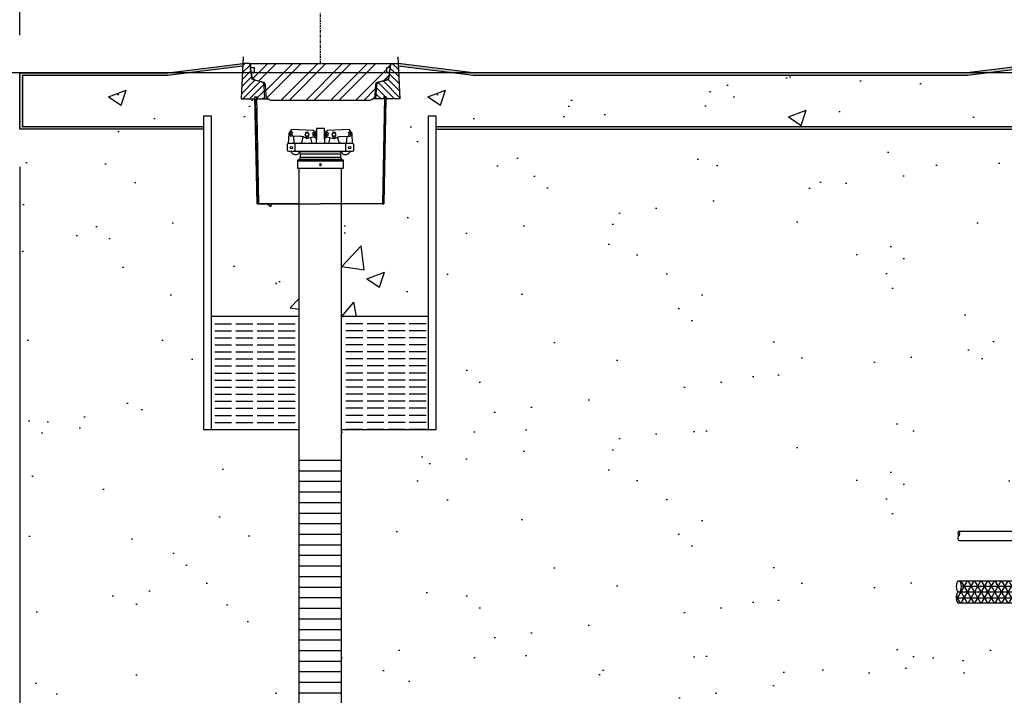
# Model space of a CAD drawing. Extents: x -285 to 5863, y 308 to 3178.
# Tile 506 of 622: x 4823 to 4928, y 918 to 990. Entities that reach past the tile are written whole.
import ezdxf

# ---------------------------------------------------------------- set-up
doc = ezdxf.new("R2010")
doc.units = 0
doc.header["$MEASUREMENT"] = 0
doc.header["$PDSIZE"] = 1
doc.linetypes.add('CENTER1', pattern=[0.6625, 0.5, -0.075, 0.0125, -0.075])
doc.layers.get('DEFPOINTS').update_dxf_attribs({"linetype": 'CONTINUOUS'})
for name, color, linetype in [('ADAPTOR-RING', 3, 'CONTINUOUS'), ('BENTONITE', 3, 'CONTINUOUS'), ('BENTONITE-HATCH', 2, 'CONTINUOUS'), ('CENTERLINE', 3, 'CENTER1'), ('CONCRETE-HATCH', 2, 'CONTINUOUS'), ('CONDUIT', 2, 'CONTINUOUS'), ('DIM', 3, 'CONTINUOUS'), ('FRP-2', 2, 'CONTINUOUS'), ('FRP-2-HATCH', 1, 'CONTINUOUS'), ('MONITOR-WELL-COVER', 2, 'CONTINUOUS'), ('MONITOR-WELL-COVER-HATCH', 252, 'CONTINUOUS'), ('MONITOR-WELL-MANHOLE', 2, 'CONTINUOUS'), ('MONITOR-WELL-MANHOLE-HATCH', 7, 'CONTINUOUS'), ('PEAGRAVEL-HATCH', 3, 'CONTINUOUS'), ('PVC-4', 4, 'CONTINUOUS'), ('PVC-4-HATCH', 7, 'CONTINUOUS'), ('TANK-SLAB', 6, 'CONTINUOUS'), ('WELL-CAP', 3, 'CONTINUOUS')]:
    doc.layers.add(name, color=color, linetype=linetype)
doc.layers.add('FREEZE-LINES', color=8, linetype='CONTINUOUS', plot=False)
doc.styles.add('SIMPLEX', font='simplex')
doc.dimstyles.new('DIM64', dxfattribs={"dimscale": 64, "dimtxt": 0.09375, "dimasz": 0.09375, "dimexe": 0.0625, "dimexo": 0.0625, "dimgap": 0.046875, "dimtad": 1, "dimdec": 4, "dimzin": 3, "dimdsep": 46, "dimlunit": 4, "dimtxsty": 'SIMPLEX', "dimcen": 0, "dimclrd": 256, "dimclre": 256, "dimclrt": 256, "dimadec": 0, "dimazin": 0, "dimtfac": 1, "dimtdec": 4, "dimtmove": 0, "dimatfit": 3, "dimfxl": 1, "dimfrac": 2, "dimtolj": 1, "dimtzin": 0, "dimarcsym": 0})

# ---------------------------------------------------------------- blocks, each defined once
blk = doc.blocks.new('*D53')
at = {"layer": 'DEFPOINTS', "color": 0, "transparency": 16777216}
for p in [(4823.48, 978.01), (5440.24, 978.3), (4823.48, 700.52)]:
    blk.add_point(p, dxfattribs=at)
at = {"layer": 'DIM', "lineweight": -2, "transparency": 16777216}
for p, q in [((5440.24, 974.3), (5440.24, 696.52)), ((4823.48, 974.01), (4823.48, 696.52)), ((5434.24, 700.52), (4829.48, 700.52))]:
    blk.add_line(p, q, dxfattribs=at)
at = {"layer": 'DIM', "transparency": 16777216}
for points in [[(4829.48, 701.52), (4829.48, 699.52), (4823.48, 700.52)], [(5434.24, 701.52), (5434.24, 699.52), (5440.24, 700.52)]]:
    blk.add_solid(points, dxfattribs=at)
at = {"layer": 'DIM', "transparency": 16777216, "insert": (5131.86, 708.09), "char_height": 6, "attachment_point": 5, "style": 'SIMPLEX'}
blk.add_mtext('\\A1;51\'-4 3/4" (F.V. TANK SLAB)', dxfattribs=at)
blk = doc.blocks.new('*D54')
at = {"layer": 'DEFPOINTS', "color": 0, "transparency": 16777216}
for p in [(4823.48, 978.01), (4823.48, 719.02), (4859.48, 719.02)]:
    blk.add_point(p, dxfattribs=at)
at = {"layer": 'DIM', "lineweight": -2, "transparency": 16777216}
for p, q in [((4823.48, 974.01), (4823.48, 715.02)), ((4853.48, 719.02), (4829.48, 719.02))]:
    blk.add_line(p, q, dxfattribs=at)
at = {"layer": 'DIM', "transparency": 16777216}
for points in [[(4829.48, 720.02), (4829.48, 718.02), (4823.48, 719.02)], [(4853.48, 720.02), (4853.48, 718.02), (4859.48, 719.02)]]:
    blk.add_solid(points, dxfattribs=at)
at = {"layer": 'DIM', "transparency": 16777216, "insert": (4841.48, 725.59), "char_height": 6, "attachment_point": 5, "style": 'SIMPLEX'}
blk.add_mtext('\\A1;3\'-0"', dxfattribs=at)
blk = doc.blocks.new('*D56')
at = {"layer": 'DEFPOINTS', "color": 0, "transparency": 16777216}
for p in [(4855.48, 1001.26), (4855.48, 1001.26), (4823.48, 984.01)]:
    blk.add_point(p, dxfattribs=at)
at = {"layer": 'DIM', "lineweight": -2, "transparency": 16777216}
for p, q in [((4823.48, 988.01), (4823.48, 1005.26)), ((4829.48, 1001.26), (4849.48, 1001.26))]:
    blk.add_line(p, q, dxfattribs=at)
at = {"layer": 'DIM', "transparency": 16777216}
for points in [[(4829.48, 1002.26), (4829.48, 1000.26), (4823.48, 1001.26)], [(4849.48, 1002.26), (4849.48, 1000.26), (4855.48, 1001.26)]]:
    blk.add_solid(points, dxfattribs=at)
at = {"layer": 'DIM', "transparency": 16777216, "insert": (4839.48, 1007.83), "char_height": 6, "attachment_point": 5, "style": 'SIMPLEX'}
blk.add_mtext('\\A1;2\'-8"', dxfattribs=at)

msp = doc.modelspace()

# ---------------------------------------------------------------- hatches: boundary and pattern name
at = {"layer": 'BENTONITE-HATCH', "linetype": 'Continuous'}
h = msp.add_hatch(dxfattribs=at)
h.set_pattern_fill('ACAD_ISO02W100,_I', color=256, scale=0.15, style=2)
h.set_pattern_definition([(0, (4855.4788, 952.0772), (0, 0.75), [1.8, -0.45])])
h.paths.add_polyline_path([(4853.22882, 958.07721), (4843.88802, 958.07721), (4843.88802, 946.07721), (4853.22882, 946.07721)])
h = msp.add_hatch(dxfattribs=at)
h.set_pattern_fill('ACAD_ISO02W100,_I', color=256, scale=0.15, style=2)
h.set_pattern_definition([(180, (4855.4788, 952.0772), (0, 0.75), [1.8, -0.45])])
h.paths.add_polyline_path([(4857.72882, 958.07721), (4867.06961, 958.07721), (4867.06961, 946.07721), (4857.72882, 946.07721)])
at = {"layer": 'CONCRETE-HATCH'}
h = msp.add_hatch(dxfattribs=at)
h.set_pattern_fill('AR-CONC', color=256, scale=2.67, style=0)
h.set_pattern_definition([(50, (4823.76, 958.077), (19.151, -1.6755), [2.0025, -22.0275]), (355, (4823.76, 958.077), (-3.705, 20.084), [1.602, -17.622]), (100.45, (4825.356, 957.938), (15.446, 18.408), [1.702, -18.7205]), (46.184, (4823.76, 963.417), (28.495, -4.42), [3.004, -33.041]), (96.64, (4826.135, 963.05), (24.955, 26.01), [2.553, -28.081]), (351.18, (4823.76, 963.417), (24.955, 26.01), [2.403, -26.433]), (21, (4826.43, 962.082), (15.9374, -10.75), [2.0025, -22.0275]), (326, (4826.43, 962.082), (6.497, 19.362), [1.602, -17.622]), (71.45, (4827.758, 961.186), (22.434, 8.612), [1.702, -18.7205]), (37.5, (4823.76, 958.077), (0.3247, 8.8883), [0, -17.4084, 0, -17.889, 0, -17.6887]), (7.5, (4823.76, 958.077), (7.024, 10.5308), [0, -10.1994, 0, -17.0079, 0, -6.7417]), (327.5, (4817.806, 958.077), (14.2531, -0.6022), [0, -6.675, 0, -20.826, 0, -27.6345]), (317.5, (4815.136, 958.077), (15.571, 2.6728), [0, -8.6775, 0, -13.8306, 0, -19.6245])])
h.paths.add_polyline_path([(4847.21398, 984.72941), (4839.24644, 983.73346), (4823.76007, 983.73346), (4823.76007, 978.29596), (4843.04427, 978.29596), (4843.04427, 979.40527), (4843.88802, 979.40527), (4843.88802, 958.07721), (4853.22882, 958.07721), (4853.22882, 970.07721), (4848.88507, 970.07721), (4848.72885, 970.07421), (4848.51457, 981.23519), (4847.03086, 981.23519)])
h = msp.add_hatch(dxfattribs=at)
h.set_pattern_fill('AR-CONC', color=256, scale=2.67, style=0)
h.set_pattern_definition([(50, (4857.729, 958.077), (19.1508, -1.6755), [2.0025, -22.0275]), (355, (4857.729, 958.077), (-3.7047, 20.0835), [1.602, -17.622]), (100.451, (4859.325, 957.938), (15.446, 18.408), [1.702, -18.7205]), (46.184, (4857.729, 963.417), (28.495, -4.4194), [3.004, -33.041]), (96.636, (4860.103, 963.05), (24.9555, 26.009), [2.553, -28.081]), (351.184, (4857.73, 963.417), (24.955, 26.009), [2.403, -26.433]), (21, (4860.399, 962.082), (15.9374, -10.75), [2.0025, -22.0275]), (326, (4860.399, 962.082), (6.4965, 19.3615), [1.602, -17.622]), (71.451, (4861.727, 961.186), (22.434, 8.6116), [1.702, -18.7205]), (37.5, (4857.729, 958.077), (0.32467, 8.88827), [0, -17.4084, 0, -17.889, 0, -17.68875]), (7.5, (4857.729, 958.077), (7.024, 10.5308), [0, -10.1994, 0, -17.0079, 0, -6.74175]), (327.5, (4851.775, 958.077), (14.25306, -0.6022), [0, -6.675, 0, -20.826, 0, -27.6345]), (317.5, (4849.105, 958.077), (15.571, 2.6728), [0, -8.6775, 0, -13.8306, 0, -19.6245])])
h.paths.add_polyline_path([(4937.57094, 981.73519), (4936.09693, 981.73519), (4936.28006, 985.22941), (4924.31252, 983.73346), (4871.71119, 983.73346), (4863.74366, 984.72941), (4863.92678, 981.23519), (4862.44306, 981.23519), (4862.22879, 970.07421), (4862.07257, 970.07721), (4857.72882, 970.07721), (4857.72882, 958.07721), (4866.95052, 958.07721), (4866.95052, 979.40527), (4867.79427, 979.40527), (4867.79427, 978.29596), (4937.23026, 978.29596)])
at = {"layer": 'FRP-2-HATCH', "linetype": 'Continuous'}
h = msp.add_hatch(dxfattribs=at)
h.set_pattern_fill('NET3', color=256, scale=5, style=0)
h.set_pattern_definition([(180, (4953.2042, 928.78534), (0, -0.625), []), (240, (4953.2042, 928.78534), (0.541266, -0.3125), []), (300, (4953.2042, 928.78534), (0.541266, 0.3125), [])])
h.paths.add_polyline_path([(4933.78008, 927.5962), (4933.78008, 929.9762), (4923.39247, 929.9762), (4923.40646, 929.97548), (4923.42042, 929.97333), (4923.43431, 929.96976), (4923.44809, 929.96477), (4923.46175, 929.95837), (4923.47524, 929.95058), (4923.48852, 929.94142), (4923.50158, 929.93091), (4923.51438, 929.91907), (4923.52688, 929.90594), (4923.53905, 929.89155), (4923.55088, 929.87592), (4923.56232, 929.85911), (4923.57335, 929.84114), (4923.58395, 929.82206), (4923.59408, 929.80193), (4923.60373, 929.78078), (4923.61287, 929.75866), (4923.62148, 929.73564), (4923.62954, 929.71176), (4923.63703, 929.68709), (4923.64393, 929.66168), (4923.65022, 929.63559), (4923.65589, 929.60889), (4923.66093, 929.58165), (4923.66532, 929.55392), (4923.66905, 929.52577), (4923.67211, 929.49728), (4923.67451, 929.4685), (4923.67622, 929.43952), (4923.67725, 929.41039), (4923.67759, 929.3812), (4923.67725, 929.352), (4923.67622, 929.32288), (4923.67451, 929.29389), (4923.67211, 929.26512), (4923.66905, 929.23662), (4923.66532, 929.20848), (4923.66093, 929.18075), (4923.65589, 929.1535), (4923.65022, 929.1268), (4923.64393, 929.10072), (4923.63703, 929.07531), (4923.62954, 929.05063), (4923.62148, 929.02676), (4923.61287, 929.00373), (4923.60373, 928.98162), (4923.59408, 928.96047), (4923.58395, 928.94033), (4923.57335, 928.92126), (4923.56232, 928.90329), (4923.55088, 928.88647), (4923.53905, 928.87085), (4923.52688, 928.85645), (4923.51438, 928.84332), (4923.50158, 928.83149), (4923.48852, 928.82098), (4923.47524, 928.81182), (4923.46175, 928.80403), (4923.44809, 928.79763), (4923.43431, 928.79264), (4923.42042, 928.78906), (4923.40646, 928.78691), (4923.37848, 928.78548), (4923.36452, 928.78333), (4923.35063, 928.77976), (4923.33684, 928.77477), (4923.32319, 928.76837), (4923.3097, 928.76058), (4923.29641, 928.75142), (4923.28336, 928.74091), (4923.27056, 928.72907), (4923.25806, 928.71594), (4923.24589, 928.70155), (4923.23406, 928.68592), (4923.22262, 928.66911), (4923.21159, 928.65114), (4923.20099, 928.63206), (4923.19086, 928.61193), (4923.18121, 928.59078), (4923.17206, 928.56866), (4923.16346, 928.54564), (4923.1554, 928.52176), (4923.14791, 928.49709), (4923.14101, 928.47168), (4923.13472, 928.44559), (4923.12905, 928.41889), (4923.12401, 928.39165), (4923.11962, 928.36392), (4923.11589, 928.33577), (4923.11282, 928.30728), (4923.11043, 928.2785), (4923.10872, 928.24952), (4923.10769, 928.22039), (4923.10734, 928.1912), (4923.10769, 928.162), (4923.10872, 928.13288), (4923.11043, 928.10389), (4923.11282, 928.07512), (4923.11589, 928.04662), (4923.11962, 928.01848), (4923.12401, 927.99075), (4923.12905, 927.9635), (4923.13472, 927.9368), (4923.14101, 927.91072), (4923.14791, 927.88531), (4923.1554, 927.86063), (4923.16346, 927.83676), (4923.17206, 927.81373), (4923.18121, 927.79162), (4923.19086, 927.77047), (4923.20099, 927.75033), (4923.21159, 927.73126), (4923.22262, 927.71329), (4923.23406, 927.69647), (4923.24589, 927.68085), (4923.25806, 927.66645), (4923.27056, 927.65332), (4923.28336, 927.64149), (4923.29641, 927.63098), (4923.3097, 927.62182), (4923.32319, 927.61403), (4923.33684, 927.60763), (4923.35063, 927.60264), (4923.36452, 927.59906), (4923.37848, 927.59691), (4923.39247, 927.5962)])
at = {"layer": 'MONITOR-WELL-COVER-HATCH'}
h = msp.add_hatch(dxfattribs=at)
h.set_pattern_fill('ANSI32', color=256, scale=5, style=0)
h.set_pattern_definition([(45, (2881.1006, 0), (-1.3258252, 1.3258252), []), (45, (2881.9845, 0), (-1.3258252, 1.3258252), [])])
edge = h.paths.add_edge_path()
edge.add_line((4850.27461, 981.08755), (4860.68303, 981.08755))
edge.add_arc((4860.68303, 981.6781), 0.59055, 270, 357.0001562)
edge.add_line((4861.27277, 981.64719), (4861.33195, 982.77639))
edge.add_arc((4861.56784, 982.76403), 0.23622, 465, 537.0001562, ccw=False)
edge.add_line((4861.5067, 982.9922), (4862.45932, 983.24746))
edge.add_arc((4862.35742, 983.62774), 0.3937, 285, 353.6889707)
edge.add_line((4862.74874, 983.58446), (4862.80351, 984.07967))
edge.add_line((4862.80351, 984.07967), (4862.48855, 984.07967))
edge.add_line((4862.48855, 984.07967), (4862.48855, 984.55211))
edge.add_line((4862.48855, 984.55211), (4862.90193, 984.55211))
edge.add_line((4862.90193, 984.55211), (4862.90193, 984.92613))
edge.add_line((4862.90193, 984.92613), (4862.85079, 985.01471))
edge.add_line((4862.85079, 985.01471), (4848.10685, 985.01471))
edge.add_line((4848.10685, 985.01471), (4848.0557, 984.92613))
edge.add_line((4848.0557, 984.92613), (4848.0557, 984.55211))
edge.add_line((4848.0557, 984.55211), (4848.46909, 984.55211))
edge.add_line((4848.46909, 984.55211), (4848.46909, 984.07967))
edge.add_line((4848.46909, 984.07967), (4848.15413, 984.07967))
edge.add_line((4848.15413, 984.07967), (4848.2089, 983.58446))
edge.add_arc((4848.60021, 983.62774), 0.3937, 186.3110293, 255)
edge.add_line((4848.49832, 983.24746), (4849.45093, 982.9922))
edge.add_arc((4849.38979, 982.76403), 0.23622, 362.9998438, 435, ccw=False)
edge.add_line((4849.62569, 982.77639), (4849.68487, 981.64719))
edge.add_arc((4850.27461, 981.6781), 0.59055, 182.9998438, 270)
at = {"layer": 'MONITOR-WELL-MANHOLE-HATCH'}
h = msp.add_hatch(dxfattribs=at)
h.set_pattern_fill('LINE', color=256, scale=4, angle=45, style=0)
h.set_pattern_definition([(45, (4885.161, 1025.5573), (-0.3535534, 0.3535534), [])])
h.paths.add_polyline_path([(4849.49624, 982.69157, 0.324919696), (4849.20498, 983.05126), (4848.33885, 983.28333, -0.315298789), (4848.16467, 983.49092), (4848.09507, 984.28637), (4848.01633, 984.42275), (4848.01633, 984.6407), (4847.96186, 984.94965, 0.363970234), (4847.88431, 985.01471), (4847.22893, 985.01471), (4847.03086, 981.23519), (4848.44712, 981.23519), (4848.48878, 981.47141), (4848.725, 981.47141), (4848.76665, 981.23519), (4849.57257, 981.23519)])
h = msp.add_hatch(dxfattribs=at)
h.set_pattern_fill('LINE', color=256, scale=4, angle=135, style=0)
h.set_pattern_definition([(135, (2881.10063, 0), (-0.35355339, -0.35355339), [])])
h.paths.add_polyline_path([(4863.7287, 985.01471), (4863.07332, 985.01471, 0.363970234), (4862.99578, 984.94965), (4862.9413, 984.6407), (4862.9413, 984.42275), (4862.86256, 984.28637), (4862.79297, 983.49092, -0.315298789), (4862.61879, 983.28333), (4861.75266, 983.05126, 0.324919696), (4861.46139, 982.69157), (4861.38507, 981.23519), (4862.19099, 981.23519), (4862.23264, 981.47141), (4862.42937, 981.47141), (4862.46886, 981.47141), (4862.51051, 981.23519), (4863.92678, 981.23519)])
at = {"layer": 'PEAGRAVEL-HATCH'}
h = msp.add_hatch(dxfattribs=at)
h.set_pattern_fill('AR-SAND', color=256, scale=7.5, style=0)
h.set_pattern_definition([(37.5, (4791.67, 767.535), (-0.47245, 14.4512), [0, -11.4, 0, -12.75, 0, -12.1875]), (7.5, (4791.67, 767.535), (13.2733, 21.1661), [0, -6.15, 0, -10.275, 0, -3.9375]), (327.5, (4782.445, 767.535), (23.35606, 0.04244), [0, -3.75, 0, -13.5, 0, -17.625]), (317.5, (4782.445, 767.535), (22.546, 6.5826), [0, -1.875, 0, -8.85, 0, -10.125])])
h.paths.add_polyline_path([(4853.22882, 946.07721), (4843.04427, 946.07721), (4843.04427, 978.01471), (4823.47882, 978.01471), (4823.47882, 791.53316), (4827.1251, 785.39622), (4831.60251, 779.52783), (4841.25937, 769.87097), (4846.85756, 767.53519), (4855.47882, 767.53536, -0.201565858), (4852.66632, 768.71718), (4852.66632, 770.68593), (4853.22882, 770.68593)])
h.paths.add_polyline_path([(4791.66993, 867.55102), (4850.66993, 867.55102), (4850.66993, 886.55102), (4791.66993, 886.55102)], flags=9)
h = msp.add_hatch(dxfattribs=at)
h.set_pattern_fill('AR-SAND', color=256, scale=7.5, style=0)
h.set_pattern_definition([(37.5, (4857.729, 945.771), (-0.4725, 14.4512), [0, -11.4, 0, -12.75, 0, -12.1875]), (7.5, (4857.729, 945.77), (13.2733, 21.166), [0, -6.15, 0, -10.275, 0, -3.9375]), (327.5, (4848.504, 945.771), (23.356, 0.0424), [0, -3.75, 0, -13.5, 0, -17.625]), (317.5, (4848.504, 945.77), (22.546, 6.5826), [0, -1.875, 0, -8.85, 0, -10.125])])
h.paths.add_polyline_path([(4942.48558, 969.98346), (4936.59533, 969.98346), (4936.40684, 969.98346), (4937.2024, 978.01471), (4867.79427, 978.01471), (4867.79427, 946.07721), (4857.72882, 946.07721), (4857.72882, 945.77096), (4937.02883, 945.77096), (4937.02883, 957.71641, -0.336716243), (4938.27272, 959.35408, -0.008221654), (4942.48248, 961.19658)])
h = msp.add_hatch(dxfattribs=at)
h.set_pattern_fill('AR-SAND', color=256, scale=7.5, style=0)
h.set_pattern_definition([(37.5, (4857.729, 921.773), (-0.4725, 14.4512), [0, -11.4, 0, -12.75, 0, -12.1875]), (7.5, (4857.729, 921.773), (13.2733, 21.166), [0, -6.15, 0, -10.275, 0, -3.9375]), (327.5, (4848.504, 921.773), (23.356, 0.0424), [0, -3.75, 0, -13.5, 0, -17.625]), (317.5, (4848.504, 921.773), (22.546, 6.5826), [0, -1.875, 0, -8.85, 0, -10.125])])
h.paths.add_polyline_path([(4920.64223, 945.77096), (4857.72882, 945.77096), (4857.72882, 921.77328), (4920.64223, 921.77328)])
h = msp.add_hatch(dxfattribs=at)
h.set_pattern_fill('AR-SAND', color=256, scale=7.5, style=0)
h.set_pattern_definition([(37.5, (4920.642, 921.773), (-0.4725, 14.451), [0, -11.4, 0, -12.75, 0, -12.1875]), (7.5, (4920.642, 921.773), (13.273, 21.166), [0, -6.15, 0, -10.275, 0, -3.9375]), (327.5, (4911.417, 921.773), (23.356, 0.0424), [0, -3.75, 0, -13.5, 0, -17.625]), (317.5, (4911.417, 921.773), (22.546, 6.583), [0, -1.875, 0, -8.85, 0, -10.125])])
edge = h.paths.add_edge_path()
edge.add_arc((4936.77883, 942.27096), 0.25, 270, 360)
edge.add_line((4937.02883, 942.27096), (4937.02883, 943.80737))
edge.add_line((4937.02883, 943.80737), (4936.89538, 943.80737))
edge.add_arc((4936.89538, 944.05737), 0.25, 180, 270, ccw=False)
edge.add_line((4936.64538, 944.05737), (4936.64538, 944.45572))
edge.add_line((4936.64538, 944.45572), (4935.90885, 945.77096))
edge.add_line((4935.90885, 945.77096), (4920.64223, 945.77096))
edge.add_line((4920.64223, 945.77096), (4920.64223, 921.77328))
edge.add_line((4920.64223, 921.77328), (4937.02883, 921.77328))
edge.add_line((4937.02883, 921.77328), (4937.02883, 922.77328))
edge.add_arc((4936.77883, 922.77328), 0.25, 0, 90)
edge.add_line((4936.77883, 923.02328), (4936.77883, 926.03839))
edge.add_line((4936.77883, 926.03839), (4936.28612, 926.03839))
edge.add_line((4936.28612, 926.03839), (4936.28612, 927.27589))
edge.add_line((4936.28612, 927.27589), (4935.26508, 927.27589))
edge.add_line((4935.26508, 927.27589), (4935.26508, 927.33776))
edge.add_line((4935.26508, 927.33776), (4935.20321, 927.33776))
edge.add_line((4935.20321, 927.33776), (4935.20321, 927.31796))
edge.add_line((4935.20321, 927.31796), (4934.70821, 927.31796))
edge.add_line((4934.70821, 927.31796), (4934.64633, 927.33776))
edge.add_line((4934.64633, 927.33776), (4934.64633, 927.27589))
edge.add_line((4934.64633, 927.27589), (4934.52258, 927.27589))
edge.add_line((4934.52258, 927.27589), (4934.52258, 927.33776))
edge.add_line((4934.52258, 927.33776), (4934.46071, 927.33776))
edge.add_line((4934.46071, 927.33776), (4934.46071, 927.31796))
edge.add_line((4934.46071, 927.31796), (4933.96571, 927.31796))
edge.add_line((4933.96571, 927.31796), (4933.90383, 927.33776))
edge.add_line((4933.90383, 927.33776), (4933.90383, 927.27589))
edge.add_line((4933.90383, 927.27589), (4933.78008, 927.27589))
edge.add_line((4933.78008, 927.27589), (4933.78008, 927.5962))
edge.add_line((4933.78008, 927.5962), (4923.36249, 927.5962))
edge.add_ellipse((4923.39247, 928.1912), major_axis=(0, -0.595), ratio=0.479200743, start_angle=180, end_angle=360, ccw=False)
edge.add_ellipse((4923.39247, 929.3812), major_axis=(0, -0.595), ratio=0.479200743, start_angle=-180, end_angle=0, ccw=False)
edge.add_line((4923.39247, 929.9762), (4933.78008, 929.9762))
edge.add_line((4933.78008, 929.9762), (4933.78008, 930.29651))
edge.add_line((4933.78008, 930.29651), (4933.91621, 930.29651))
edge.add_line((4933.91621, 930.29651), (4933.91621, 930.47011))
edge.add_arc((4933.94775, 930.4704), 0.03154, 90.5249353, 180.5249353, ccw=False)
edge.add_line((4933.94746, 930.50193), (4933.96608, 930.50193))
edge.add_arc((4933.96608, 930.51756), 0.01563, 269.9982813, 347.4029664)
edge.add_arc((4934.21321, 930.46233), 0.2376, 12.5967126, 167.4033074, ccw=False)
edge.add_arc((4934.46071, 930.51399), 0.01563, 179.4016421, 294.7023356)
edge.add_arc((4934.47867, 930.4704), 0.03154, 0.5249353, 111.2393525, ccw=False)
edge.add_line((4934.51021, 930.47068), (4934.51021, 930.29651))
edge.add_line((4934.51021, 930.29651), (4934.65871, 930.29651))
edge.add_line((4934.65871, 930.29651), (4934.65871, 930.47011))
edge.add_arc((4934.69025, 930.4704), 0.03154, 90.5249353, 180.5249353, ccw=False)
edge.add_line((4934.68996, 930.50193), (4934.70858, 930.50193))
edge.add_arc((4934.70858, 930.51756), 0.01563, 269.9982814, 347.4029664)
edge.add_arc((4934.95571, 930.46233), 0.2376, 12.5967126, 167.4033074, ccw=False)
edge.add_arc((4935.20321, 930.51399), 0.01562, 179.4016421, 294.7023356)
edge.add_arc((4935.22117, 930.4704), 0.03154, 0.5249353, 111.2393525, ccw=False)
edge.add_line((4935.25271, 930.47068), (4935.25271, 930.29651))
edge.add_line((4935.25271, 930.29651), (4936.28612, 930.29651))
edge.add_line((4936.28612, 930.29651), (4936.28612, 931.53401))
edge.add_line((4936.28612, 931.53401), (4936.77883, 931.53401))
edge.add_line((4936.77883, 931.53401), (4936.77883, 932.52282))
edge.add_line((4936.77883, 932.52282), (4936.16008, 932.52282))
edge.add_line((4936.16008, 932.52282), (4936.16008, 933.42001))
edge.add_line((4936.16008, 933.42001), (4936.03633, 933.42001))
edge.add_line((4936.03633, 933.42001), (4936.03633, 933.8329))
edge.add_line((4936.03633, 933.8329), (4935.52569, 933.8686))
edge.add_line((4935.52569, 933.8686), (4935.52569, 933.93048))
edge.add_line((4935.52569, 933.93048), (4935.46382, 933.93048))
edge.add_line((4935.46382, 933.93048), (4935.46382, 933.91464))
edge.add_line((4935.46382, 933.91464), (4934.96882, 933.91464))
edge.add_line((4934.96882, 933.91464), (4934.90694, 933.93048))
edge.add_line((4934.90694, 933.93048), (4934.90694, 933.8686))
edge.add_line((4934.90694, 933.8686), (4934.78319, 933.8686))
edge.add_line((4934.78319, 933.8686), (4934.78319, 934.26579))
edge.add_line((4934.78319, 934.26579), (4923.37298, 934.26579))
edge.add_ellipse((4923.39247, 934.51579), major_axis=(0, -0.25), ratio=0.479200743, start_angle=180, end_angle=360, ccw=False)
edge.add_ellipse((4923.39247, 935.01579), major_axis=(0, 0.25), ratio=0.479200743, start_angle=0, end_angle=180)
edge.add_ellipse((4923.39247, 935.01579), major_axis=(0, 0.25), ratio=0.479200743, start_angle=180, end_angle=360)
edge.add_line((4923.41196, 935.26579), (4934.78319, 935.26579))
edge.add_line((4934.78319, 935.26579), (4934.78319, 935.66298))
edge.add_line((4934.78319, 935.66298), (4934.91932, 935.66298))
edge.add_line((4934.91932, 935.66298), (4934.91932, 935.83262))
edge.add_arc((4934.95086, 935.8329), 0.03154, 90.5257935, 180.5257935, ccw=False)
edge.add_line((4934.95057, 935.86444), (4934.96981, 935.86444))
edge.add_arc((4934.96981, 935.87929), 0.01485, 270, 347.5440428)
edge.add_arc((4935.21632, 935.82484), 0.2376, 12.4557719, 167.5441507, ccw=False)
edge.add_arc((4935.46316, 935.87536), 0.01485, 177.1746589, 296.7857293)
edge.add_arc((4935.48178, 935.8329), 0.03154, 0.5254217, 112.2228177, ccw=False)
edge.add_line((4935.51332, 935.83319), (4935.51332, 935.66211))
edge.add_line((4935.51332, 935.66211), (4936.03633, 935.69869))
edge.add_line((4936.03633, 935.69869), (4936.03633, 936.11157))
edge.add_line((4936.03633, 936.11157), (4936.16008, 936.11157))
edge.add_line((4936.16008, 936.11157), (4936.16008, 937.00876))
edge.add_line((4936.16008, 937.00876), (4936.77883, 937.00876))
edge.add_line((4936.77883, 937.00876), (4936.77883, 942.02096))
h = msp.add_hatch(dxfattribs=at)
h.set_pattern_fill('AR-SAND', color=256, scale=7.5, style=0)
h.set_pattern_definition([(37.5, (4857.729, 854.523), (-0.4725, 14.4512), [0, -11.4, 0, -12.75, 0, -12.1875]), (7.5, (4857.729, 854.523), (13.2733, 21.166), [0, -6.15, 0, -10.275, 0, -3.9375]), (327.5, (4848.504, 854.523), (23.356, 0.0424), [0, -3.75, 0, -13.5, 0, -17.625]), (317.5, (4848.504, 854.523), (22.546, 6.5826), [0, -1.875, 0, -8.85, 0, -10.125])])
h.paths.add_polyline_path([(4917.6928, 915.52328), (4922.22882, 915.52328), (4923.22882, 917.52328), (4928.22882, 917.52328), (4929.22882, 915.52328), (4937.02882, 915.52328), (4937.02882, 919.80969), (4936.89536, 919.80969, -0.414213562), (4936.64536, 920.05969), (4936.64536, 920.45804), (4935.90883, 921.77328), (4857.72882, 921.77328), (4857.72882, 854.52328), (4859.47882, 854.52328, -0.400591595)])
at = {"layer": 'TANK-SLAB'}
for points in [[(4847.21398, 984.72941), (4847.22893, 985.01471), (4839.22893, 984.01471), (4823.47882, 984.01471), (4823.47882, 978.01471), (4843.04427, 978.01471), (4843.04427, 978.29596), (4823.76007, 978.29596), (4823.76007, 983.73346), (4839.24644, 983.73346)], [(4936.28006, 985.22941), (4936.29501, 985.51471), (4924.29501, 984.01471), (4871.7287, 984.01471), (4863.7287, 985.01471), (4863.74366, 984.72941), (4871.71119, 983.73346), (4924.31252, 983.73346)], [(4937.23026, 978.29596), (4867.79427, 978.29596), (4867.79427, 978.01471), (4937.2024, 978.01471)]]:
    msp.add_hatch(color=256, dxfattribs=at).paths.add_polyline_path(points)

# ---------------------------------------------------------------- linework, layer by layer
at = {"layer": 'ADAPTOR-RING', "color": 7}
for p, q in [((4853.35302, 975.40642), (4857.60462, 975.40642)), ((4857.9051, 974.66356), (4853.05254, 974.66356)), ((4853.22798, 974.83703), (4857.72965, 974.83703)), ((4853.35302, 975.05356), (4857.60462, 975.05356))]:
    msp.add_line(p, q, dxfattribs=at)
at = {"layer": 'ADAPTOR-RING', "linetype": 'Continuous'}
msp.add_line((4853.05254, 974.66356), (4857.9051, 974.66356), dxfattribs=at)
at = {"layer": 'ADAPTOR-RING'}
msp.add_lwpolyline([(4853.18178, 975.65005), (4857.77639, 975.65005), (4857.72909, 975.62262), (4857.77639, 975.65005), (4857.72921, 975.62269, 0.26744243), (4857.60462, 975.40642), (4857.60462, 975.05356, 0.267926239), (4857.7296, 974.83706), (4857.84261, 974.77181, -0.267926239), (4857.9051, 974.66356), (4857.9051, 973.84563), (4853.05254, 973.84563), (4853.05254, 974.66356, -0.267926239), (4853.11503, 974.77181), (4853.22804, 974.83706, 0.267926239), (4853.35302, 975.05356), (4853.35302, 975.40642, 0.26744243), (4853.22843, 975.62269), (4853.18125, 975.65005), (4853.22855, 975.62262), (4853.18125, 975.65005)], format="xyb", dxfattribs=at)
at = {"layer": 'ADAPTOR-RING', "linetype": 'Continuous'}
msp.add_lwpolyline([(4855.58774, 974.25469), (4855.53328, 974.34902), (4855.42436, 974.34902), (4855.3699, 974.25469), (4855.42436, 974.16036), (4855.53328, 974.16036)], close=True, dxfattribs=at)
at = {"layer": 'BENTONITE', "linetype": 'Continuous'}
for p, q in [((4853.22882, 958.07721), (4843.88802, 958.07721)), ((4866.95052, 958.07721), (4857.72882, 958.07721))]:
    msp.add_line(p, q, dxfattribs=at)
for points in [[(4843.88802, 946.07721), (4843.88802, 979.40527), (4843.04427, 979.40527), (4843.04427, 946.07721), (4853.22882, 946.07721)], [(4857.72882, 946.07721), (4867.79427, 946.07721), (4867.79427, 979.40527), (4866.95052, 979.40527), (4866.95052, 946.07721)]]:
    msp.add_lwpolyline(points, dxfattribs=at)
at = {"layer": 'CENTERLINE', "linetype": 'CENTER1', "ltscale": 0.5}
msp.add_lwpolyline([(4855.47882, 985.01471), (4855.47882, 1029.15474)], dxfattribs=at)
at = {"layer": 'CONDUIT'}
for p, q in [((4923.39247, 935.26579), (4934.78319, 935.26579)), ((4923.39247, 934.26579), (4934.78319, 934.26579))]:
    msp.add_line(p, q, dxfattribs=at)
at = {"layer": 'CONDUIT', "extrusion": (0, 0, -1)}
msp.add_ellipse((4923.39247, 935.01579), major_axis=(0, 0.25), ratio=0.479200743, dxfattribs=at)
at = {"layer": 'CONDUIT'}
msp.add_ellipse((4923.39247, 934.51579), major_axis=(0, -0.25), ratio=0.479200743, start_param=3.141592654, end_param=6.283185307, dxfattribs=at)
at = {"layer": 'DEFPOINTS'}
for points in [[(4847.26539, 985.71037), (4847.03086, 981.23519), (4848.51457, 981.23519), (4848.72885, 970.07421), (4848.88507, 970.07721), (4855.47882, 970.07721)], [(4847.26539, 985.71037), (4847.03086, 981.23519), (4848.51457, 981.23519), (4848.72885, 970.07421), (4848.88507, 970.07721), (4855.47882, 970.07721)], [(4863.69225, 985.71037), (4863.92678, 981.23519), (4862.44306, 981.23519), (4862.22879, 970.07421), (4862.07257, 970.07721), (4855.47882, 970.07721)], [(4863.69225, 985.71037), (4863.92678, 981.23519), (4862.44306, 981.23519), (4862.22879, 970.07421), (4862.07257, 970.07721), (4855.47882, 970.07721)]]:
    msp.add_lwpolyline(points, dxfattribs=at)
at = {"layer": 'FREEZE-LINES', "linetype": 'Continuous'}
msp.add_line((5653.857, 984.01471), (4609.857, 984.01471), dxfattribs=at)
at = {"layer": 'FRP-2', "linetype": 'Continuous'}
msp.add_lwpolyline([(4923.39247, 929.9762), (4933.78008, 929.9762), (4933.78008, 927.5962), (4923.39247, 927.5962)], dxfattribs=at)
at = {"layer": 'FRP-2', "linetype": 'Continuous', "extrusion": (0, 0, -1)}
msp.add_ellipse((4923.39247, 929.3812), major_axis=(0, -0.595), ratio=0.479200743, start_param=3.141592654, end_param=9.424777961, dxfattribs=at)
at = {"layer": 'FRP-2', "linetype": 'Continuous'}
msp.add_ellipse((4923.39247, 928.1912), major_axis=(0, -0.595), ratio=0.479200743, start_param=3.141592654, end_param=6.283185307, dxfattribs=at)
at = {"layer": 'MONITOR-WELL-COVER', "linetype": 'Continuous'}
msp.add_lwpolyline([(4860.68303, 981.08755), (4850.27461, 981.08755, -0.398960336), (4849.68487, 981.64719), (4849.62569, 982.77639, 0.32492045), (4849.45093, 982.9922), (4848.49832, 983.24746, -0.309020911), (4848.2089, 983.58446), (4848.15413, 984.07967), (4848.46909, 984.07967), (4848.46909, 984.55211), (4848.0557, 984.55211), (4848.0557, 984.92613), (4848.10685, 985.01471), (4862.85079, 985.01471), (4862.90193, 984.92613), (4862.90193, 984.55211), (4862.48855, 984.55211), (4862.48855, 984.07967), (4862.80351, 984.07967), (4862.74874, 983.58446, -0.309020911), (4862.45932, 983.24746), (4861.5067, 982.9922, 0.32492045), (4861.33195, 982.77639), (4861.27277, 981.64719, -0.398960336)], format="xyb", close=True, dxfattribs=at)
at = {"layer": 'MONITOR-WELL-MANHOLE', "color": 7}
for p, q in [((4847.88431, 985.01471), (4863.07332, 985.01471)), ((4849.57257, 981.23519), (4849.884, 981.23519)), ((4861.38507, 981.23519), (4861.07364, 981.23519))]:
    msp.add_line(p, q, dxfattribs=at)
at = {"layer": 'MONITOR-WELL-MANHOLE', "color": 7, "linetype": 'Continuous'}
for p, q in [((4853.22882, 970.07721), (4848.88507, 970.07721)), ((4862.07257, 970.07721), (4857.72882, 970.07721))]:
    msp.add_line(p, q, dxfattribs=at)
at = {"layer": 'MONITOR-WELL-MANHOLE', "linetype": 'Continuous'}
for points in [[(4848.725, 981.47141), (4848.76665, 981.23519), (4849.57257, 981.23519), (4849.49624, 982.69157, 0.324919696), (4849.20498, 983.05126), (4848.33885, 983.28333, -0.315298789), (4848.16467, 983.49092), (4848.09507, 984.28637), (4848.01633, 984.42275), (4848.01633, 984.6407), (4847.96186, 984.94965, 0.363970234), (4847.88431, 985.01471), (4847.22893, 985.01471), (4847.03086, 981.23519), (4848.44712, 981.23519), (4848.48878, 981.47141)], [(4862.23264, 981.47141), (4862.19099, 981.23519), (4861.38507, 981.23519), (4861.46139, 982.69157, -0.324919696), (4861.75266, 983.05126), (4862.61879, 983.28333, 0.315298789), (4862.79297, 983.49092), (4862.86256, 984.28637), (4862.9413, 984.42275), (4862.9413, 984.6407), (4862.99578, 984.94965, -0.363970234), (4863.07332, 985.01471), (4863.7287, 985.01471), (4863.92678, 981.23519), (4862.51051, 981.23519), (4862.46886, 981.47141)]]:
    msp.add_lwpolyline(points, format="xyb", close=True, dxfattribs=at)
for points in [[(4848.66632, 981.47141), (4848.88507, 970.07721), (4848.72885, 970.07421), (4848.5101, 981.46841)], [(4862.29132, 981.47141), (4862.07257, 970.07721), (4862.22879, 970.07421), (4862.44754, 981.46841)]]:
    msp.add_lwpolyline(points, close=True, dxfattribs=at)
at = {"layer": 'PVC-4'}
for p, q in [((4853.22882, 770.68593), (4853.22882, 973.84563)), ((4857.72882, 770.68593), (4857.72882, 973.84563))]:
    msp.add_line(p, q, dxfattribs=at)
at = {"layer": 'PVC-4-HATCH', "linetype": 'Continuous'}
for points in [[(4853.22882, 942.81093), (4857.72882, 942.81093)], [(4853.22882, 941.68593), (4857.72882, 941.68593)], [(4853.22882, 940.56093), (4857.72882, 940.56093)], [(4853.22882, 939.43593), (4857.72882, 939.43593)], [(4853.22882, 938.31093), (4857.72882, 938.31093)], [(4853.22882, 937.18593), (4857.72882, 937.18593)], [(4853.22882, 936.06093), (4857.72882, 936.06093)], [(4853.22882, 934.93593), (4857.72882, 934.93593)], [(4853.22882, 933.81093), (4857.72882, 933.81093)], [(4853.22882, 932.68593), (4857.72882, 932.68593)], [(4853.22882, 931.56093), (4857.72882, 931.56093)], [(4853.22882, 930.43593), (4857.72882, 930.43593)], [(4853.22882, 929.31093), (4857.72882, 929.31093)], [(4853.22882, 928.18593), (4857.72882, 928.18593)], [(4853.22882, 927.06093), (4857.72882, 927.06093)], [(4853.22882, 925.93593), (4857.72882, 925.93593)], [(4853.22882, 924.81093), (4857.72882, 924.81093)], [(4853.22882, 923.68593), (4857.72882, 923.68593)], [(4853.22882, 922.56093), (4857.72882, 922.56093)], [(4853.22882, 921.43593), (4857.72882, 921.43593)], [(4853.22882, 920.31093), (4857.72882, 920.31093)], [(4853.22882, 919.18593), (4857.72882, 919.18593)], [(4853.22882, 918.06093), (4857.72882, 918.06093)]]:
    msp.add_lwpolyline(points, dxfattribs=at)
at = {"layer": 'TANK-SLAB'}
for points in [[(4843.04427, 978.01471), (4823.47882, 978.01471), (4823.47882, 984.01471), (4839.22893, 984.01471), (4847.22893, 985.01471)], [(4847.21398, 984.72941), (4839.24644, 983.73346), (4823.76007, 983.73346), (4823.76007, 978.29596), (4843.04427, 978.29596)], [(4936.29501, 985.51471), (4924.29501, 984.01471), (4871.7287, 984.01471), (4863.7287, 985.01471)], [(4936.28006, 985.22941), (4924.31252, 983.73346), (4871.71119, 983.73346), (4863.74366, 984.72941)], [(4867.79427, 978.29596), (4937.23026, 978.29596)], [(4867.79427, 978.01471), (4937.2024, 978.01471)]]:
    msp.add_lwpolyline(points, dxfattribs=at)
at = {"layer": 'WELL-CAP', "linetype": 'Continuous'}
for p, q in [((4852.69403, 976.52505), (4852.62815, 977.27917)), ((4852.77159, 975.65005), (4852.77159, 976.52505)), ((4854.60362, 976.52581), (4854.45089, 977.11998)), ((4856.35455, 976.52581), (4856.50728, 977.11998)), ((4858.18659, 975.65005), (4858.18659, 976.52505)), ((4858.26414, 976.52505), (4858.33002, 977.27917))]:
    msp.add_line(p, q, dxfattribs=at)
for points in [[(4852.23577, 977.72842, 0.258991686), (4852.10737, 977.52245), (4852.05636, 976.51558)], [(4854.80425, 977.19594, 1.457952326), (4854.58626, 977.54088)], [(4855.91659, 976.91055), (4855.91659, 977.91055), (4855.91659, 978.0563, 0.414213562), (4855.88534, 978.08755), (4855.07284, 978.08755, 0.414213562), (4855.04159, 978.0563), (4855.04159, 977.91055), (4855.04159, 976.90005)], [(4858.90181, 976.51558), (4858.8508, 977.52245, 0.258991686), (4858.7224, 977.72842)], [(4854.80666, 977.19676), (4854.10424, 977.04517, -0.199707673), (4853.86851, 977.08847, 0.134523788), (4853.36493, 977.24893), (4852.35231, 977.29049)], [(4853.28549, 976.52505, 0.342299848), (4853.52762, 976.71281), (4853.65147, 977.19461)], [(4855.08486, 976.52505, -0.404026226), (4855.05363, 976.55521), (4855.04159, 976.90005), (4855.04159, 976.91055, 0.414213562), (4854.79159, 977.16055), (4854.76058, 977.16055, -0.073436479), (4854.68833, 977.17122)], [(4856.26984, 977.17122, -0.073436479), (4856.19759, 977.16055), (4856.16659, 977.16055, 0.414213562), (4855.91659, 976.91055), (4855.91659, 976.90005), (4855.90454, 976.55521, -0.404026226), (4855.87331, 976.52505)], [(4856.15151, 977.19676), (4856.85393, 977.04517, 0.199707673), (4857.08966, 977.08847, -0.134523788), (4857.59324, 977.24893), (4858.60586, 977.29049)], [(4857.67268, 976.52505, -0.342299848), (4857.43055, 976.71281), (4857.3067, 977.19461)], [(4852.29626, 975.65005), (4852.47911, 975.46793, 0.446400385), (4853.22238, 975.50985, 0.361073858), (4853.22092, 975.58969, 0.043299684), (4853.15905, 975.65005)], [(4857.79912, 975.65005, 0.043299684), (4857.73725, 975.58969, 0.361073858), (4857.73579, 975.50985, 0.446400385), (4858.47906, 975.46793), (4858.66191, 975.65005)]]:
    msp.add_lwpolyline(points, format="xyb", dxfattribs=at)
for points in [[(4854.95801, 977.50465), (4854.77974, 977.87894), (4852.38051, 977.97742), (4852.17216, 977.61899)], [(4858.78601, 977.61899), (4858.57766, 977.97742), (4856.17843, 977.87894), (4856.00016, 977.50465)]]:
    msp.add_lwpolyline(points, dxfattribs=at)
at = {"layer": 'WELL-CAP', "color": 1, "linetype": 'Continuous'}
msp.add_lwpolyline([(4853.85108, 977.35784, 1.000000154), (4854.22577, 977.34246), (4854.23315, 977.5223, 1), (4853.85847, 977.53768)], format="xyb", close=True, dxfattribs=at)
msp.add_lwpolyline([(4856.7324, 977.34246, 1.000000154), (4857.10709, 977.35784), (4857.0997, 977.53768, 1), (4856.72502, 977.5223), (4856.7324, 977.34246)], format="xyb", dxfattribs=at)
at = {"layer": 'WELL-CAP', "linetype": 'Continuous'}
msp.add_lwpolyline([(4851.97909, 975.77505), (4851.97909, 976.40005, -0.414213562), (4852.10409, 976.52505), (4858.85409, 976.52505, -0.414213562), (4858.97909, 976.40005), (4858.97909, 975.77505, -0.414213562), (4858.85409, 975.65005), (4852.10409, 975.65005, -0.414213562)], format="xyb", close=True, dxfattribs=at)
at = {"layer": 'WELL-CAP', "color": 7, "linetype": 'Continuous'}
for centre, radius in [((4852.36128, 977.50906), 0.0955), ((4854.04159, 977.45705), 0.1875), ((4854.76059, 977.41055), 0.0955), ((4856.19759, 977.41055), 0.0955), ((4856.91659, 977.45705), 0.1875), ((4858.59689, 977.50906), 0.0955), ((4852.38359, 976.05705), 0.126), ((4858.57459, 976.05705), 0.126)]:
    msp.add_circle(centre, radius, dxfattribs=at)
at = {"layer": 'WELL-CAP', "linetype": 'Continuous'}
msp.add_circle((4856.19759, 977.41055), 0.096, dxfattribs=at)
for centre, radius, start, end in [((4852.36136, 977.50906), 0.2188, 31.2074754, 324.0901309), ((4854.79159, 977.91055), 0.25, 289.8922931, 0), ((4856.16659, 977.91055), 0.25, 180, 250.1077069), ((4856.19759, 977.41055), 0.2187, 35.9233864, 258.1394971), ((4858.59681, 977.50906), 0.2188, 215.9098691, 148.7925246)]:
    msp.add_arc(centre, radius, start, end, dxfattribs=at)

# ---------------------------------------------------------------- dimensions: what is measured, and where the dimension line sits
at = {"layer": 'DIM'}
dim = msp.add_linear_dim(base=(4855.47882, 1001.26161), p1=(4823.47882, 984.01471), p2=(4855.47882, 1001.26161), dimstyle='DIM64', override={"dimse2": 1}, dxfattribs=at)
dim.commit()
dim.dimension.update_dxf_attribs({"geometry": '*D56', "text_midpoint": (4839.47882, 1007.83304)})
dim = msp.add_linear_dim(base=(4823.47882, 700.52328), p1=(5440.23519, 978.29596), p2=(4823.47882, 978.01471), angle=180, text='<> (F.V. TANK SLAB)', dimstyle='DIM64', dxfattribs=at)
dim.commit()
dim.dimension.update_dxf_attribs({"geometry": '*D53', "text_midpoint": (5131.857, 708.09471)})
dim = msp.add_linear_dim(base=(4823.47902, 719.02328), p1=(4859.47902, 719.02328), p2=(4823.47902, 978.01471), angle=180, dimstyle='DIM64', dxfattribs=at)
dim.commit()
dim.dimension.update_dxf_attribs({"geometry": '*D54', "text_midpoint": (4841.47902, 725.59471)})

doc.saveas('drawing.dxf')
